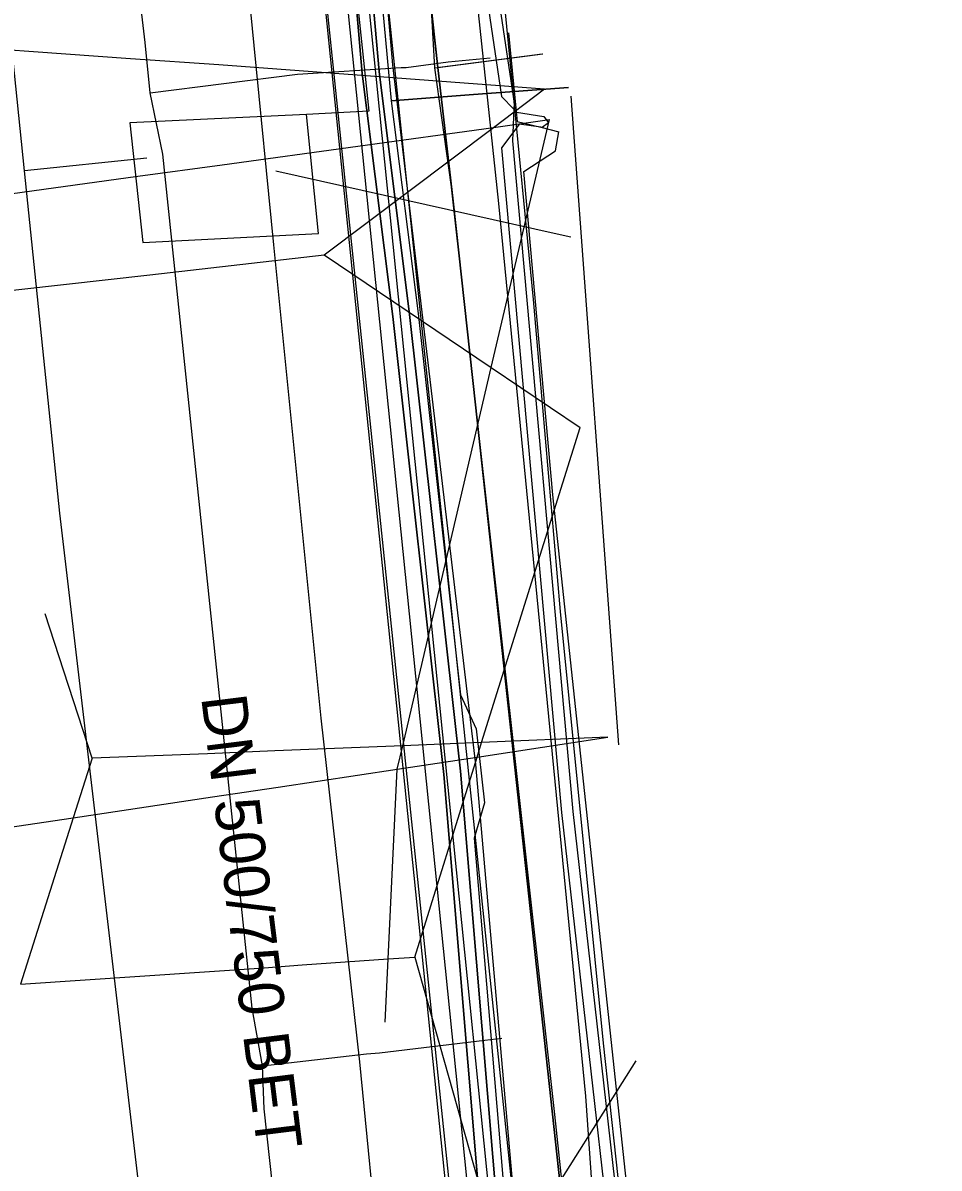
# Model space of a CAD drawing. Extents: x -600309 to -598967, y -1161267 to -1160292.
# Drawn here: x -599153.9 to -599137.72, y -1160355.04 to -1160334.81 of the extents above; entities that cross this region are included whole.
import ezdxf

# ---------------------------------------------------------------- set-up
doc = ezdxf.new("R2010")
doc.units = 0
for name, color, linetype in [('Vrstva 10', 7, 'Continuous'), ('Vrstva 12', 7, 'Continuous'), ('Vrstva 13', 7, 'Continuous'), ('Vrstva 16', 7, 'Continuous'), ('Vrstva 42', 7, 'Continuous'), ('Vrstva 44', 7, 'Continuous'), ('Vrstva 54', 7, 'Continuous'), ('Vrstva 55', 7, 'Continuous'), ('Vrstva 58', 7, 'Continuous'), ('Vrstva 9', 7, 'Continuous')]:
    doc.layers.add(name, color=color, linetype=linetype)

msp = doc.modelspace()

# ---------------------------------------------------------------- linework, layer by layer
at = {"layer": 'Vrstva 10'}
for points in [[(-599140.7, -1160404.55), (-599150.28, -1160309.87)], [(-599141.4, -1160404.61), (-599151.07, -1160309.93)]]:
    msp.add_lwpolyline(points, dxfattribs=at)
at = {"layer": 'Vrstva 12'}
for points in [[(-599151.44, -1160306.36), (-599150.67, -1160309.9), (-599141.05, -1160404.58), (-599141.12, -1160405.96)], [(-599146.69, -1160334.57), (-599146.63, -1160335.61)], [(-599146.63, -1160335.61), (-599144.73, -1160335.36)], [(-599146.63, -1160335.61), (-599146.3, -1160337.96), (-599145.91, -1160341.56), (-599144.3, -1160356.36)]]:
    msp.add_lwpolyline(points, dxfattribs=at)
at = {"layer": 'Vrstva 13'}
msp.add_lwpolyline([(-599153.787, -1160295.927), (-599153.482, -1160299.417), (-599153.105, -1160304.16), (-599153.022, -1160304.852), (-599151.992, -1160313.802), (-599151.646, -1160317.07), (-599150.999, -1160323.182), (-599149.825, -1160335.213), (-599149.473, -1160338.732), (-599148.636, -1160347.089), (-599147.954, -1160353.159), (-599147.238, -1160360.509), (-599146.807, -1160364.97), (-599146.176, -1160371.033), (-599145.433, -1160378.125), (-599143.657, -1160395.093), (-599143.103, -1160401.117), (-599142.921, -1160402.361), (-599142.679, -1160404.01), (-599144.473, -1160407.034), (-599142.877, -1160426.561)], dxfattribs=at)
at = {"layer": 'Vrstva 16'}
for points in [[(-599147.21, -1160376.02), (-599147.47, -1160373.8), (-599149.64, -1160353.99), (-599149.67, -1160353.23), (-599149.85, -1160352.21), (-599151.43, -1160337.13), (-599151.65, -1160336.05), (-599151.74, -1160335.16), (-599153.59, -1160319.43), (-599153.65, -1160318.42), (-599153.76, -1160317.81), (-599154.72, -1160299.54), (-599152.95, -1160297.98), (-599152.73, -1160297.71), (-599147.093, -1160292.347)], [(-599151.65, -1160336.05), (-599149.05, -1160335.72), (-599147.22, -1160335.6), (-599147.13, -1160335.6), (-599146.39, -1160335.5), (-599145.65, -1160335.43)], [(-599149.67, -1160353.23), (-599147.83, -1160353.02), (-599147.6, -1160353), (-599145.74, -1160352.78), (-599145.44, -1160352.74)]]:
    msp.add_lwpolyline(points, dxfattribs=at)
at = {"layer": 'Vrstva 42'}
for points in [[(-599128.152, -1160492.134), (-599129.551, -1160481.92), (-599137.125, -1160434.955), (-599135.957, -1160431.901), (-599137.933, -1160427.949), (-599138.921, -1160417.351), (-599140.268, -1160401.453), (-599144.131, -1160366.155), (-599148.86, -1160321), (-599150.148, -1160308.582), (-599149.609, -1160305.888), (-599149.325, -1160304.719), (-599149.325, -1160303.167), (-599149.831, -1160301.362), (-599150.444, -1160300.243), (-599150.328, -1160299.062), (-599150.366, -1160298.411), (-599149.928, -1160296.845), (-599149.28, -1160295.612), (-599148.278, -1160293.586), (-599147.515, -1160292.347)], [(-599143.659, -1160376.326), (-599144.719, -1160366.306), (-599145.619, -1160358.245), (-599146.469, -1160348.087), (-599147.369, -1160339.998), (-599147.909, -1160335.706), (-599148.116, -1160333.305), (-599148.299, -1160330.954), (-599148.889, -1160325.685), (-599149.299, -1160321.324), (-599149.739, -1160316.705), (-599150.109, -1160313.065), (-599150.419, -1160310.123), (-599150.541, -1160308.353), (-599150.307, -1160306.898), (-599149.897, -1160305.408), (-599149.671, -1160303.974), (-599149.758, -1160302.868), (-599150.029, -1160301.98), (-599150.661, -1160300.875), (-599150.902, -1160299.819), (-599150.738, -1160298.282), (-599150.299, -1160296.681)], [(-599143.659, -1160376.326), (-599144.719, -1160366.306), (-599145.619, -1160358.245), (-599146.469, -1160348.087), (-599147.369, -1160339.998), (-599147.909, -1160335.706), (-599148.116, -1160333.305), (-599148.299, -1160330.954), (-599148.889, -1160325.685), (-599149.299, -1160321.324), (-599149.739, -1160316.705), (-599150.109, -1160313.065), (-599150.419, -1160310.123), (-599150.541, -1160308.353), (-599150.307, -1160306.898), (-599149.897, -1160305.408), (-599149.671, -1160303.974), (-599149.758, -1160302.868), (-599150.029, -1160301.98), (-599150.661, -1160300.875), (-599150.902, -1160299.819), (-599150.738, -1160298.282), (-599150.299, -1160296.681)], [(-599151.26, -1160302.62), (-599150.73, -1160305.23), (-599149.82, -1160314.75), (-599148.84, -1160326.42), (-599147.79, -1160336.37)], [(-599143.659, -1160376.326), (-599144.719, -1160366.306), (-599145.619, -1160358.245), (-599146.469, -1160348.087), (-599147.369, -1160339.998), (-599147.909, -1160335.706), (-599148.116, -1160333.305)], [(-599143.659, -1160376.326), (-599144.719, -1160366.306), (-599145.619, -1160358.245), (-599146.469, -1160348.087), (-599147.369, -1160339.998), (-599147.909, -1160335.706), (-599148.116, -1160333.305)], [(-599148.116, -1160333.305), (-599147.909, -1160335.706), (-599147.369, -1160339.998), (-599146.469, -1160348.087), (-599145.619, -1160358.245), (-599144.719, -1160366.306), (-599143.659, -1160376.326)], [(-599148.116, -1160333.305), (-599147.909, -1160335.706), (-599147.369, -1160339.998), (-599146.469, -1160348.087), (-599145.619, -1160358.245), (-599144.719, -1160366.306), (-599143.659, -1160376.326)], [(-599143.361, -1160376.294), (-599144.421, -1160366.274), (-599145.321, -1160358.215), (-599146.173, -1160348.029), (-599147.071, -1160339.962), (-599147.611, -1160335.674), (-599147.818, -1160333.281)], [(-599143.361, -1160376.294), (-599144.421, -1160366.274), (-599145.321, -1160358.215), (-599146.173, -1160348.029), (-599147.071, -1160339.962), (-599147.611, -1160335.674), (-599147.818, -1160333.281)], [(-599143.361, -1160376.294), (-599144.421, -1160366.274), (-599145.321, -1160358.215), (-599146.173, -1160348.029), (-599147.071, -1160339.962), (-599147.611, -1160335.674), (-599147.818, -1160333.281)], [(-599143.361, -1160376.294), (-599144.421, -1160366.274), (-599145.321, -1160358.215), (-599146.173, -1160348.029), (-599147.071, -1160339.962), (-599147.611, -1160335.674), (-599147.818, -1160333.281)], [(-599147.818, -1160333.281), (-599147.611, -1160335.674), (-599147.071, -1160339.962), (-599146.173, -1160348.029), (-599145.321, -1160358.215), (-599144.421, -1160366.274), (-599143.361, -1160376.294)], [(-599147.818, -1160333.281), (-599147.611, -1160335.674), (-599147.071, -1160339.962), (-599146.173, -1160348.029), (-599145.321, -1160358.215), (-599144.421, -1160366.274), (-599143.361, -1160376.294)], [(-599145.676, -1160334.564), (-599145.446, -1160336.115), (-599145.231, -1160336.338), (-599145.191, -1160336.38), (-599145.181, -1160336.391), (-599144.7, -1160336.465), (-599144.617, -1160336.579), (-599144.731, -1160336.662), (-599144.755, -1160336.658), (-599145.134, -1160336.6), (-599145.25, -1160336.756), (-599145.446, -1160337.019), (-599144.386, -1160348.759), (-599143.066, -1160360.433), (-599142.976, -1160360.983), (-599142.042, -1160368.981), (-599141.833, -1160369.057), (-599141.712, -1160369.101), (-599141.387, -1160369.219), (-599141.663, -1160369.529), (-599141.776, -1160369.657), (-599141.957, -1160369.86), (-599141.036, -1160379.04)], [(-599145.478, -1160334.534), (-599145.226, -1160336.234), (-599145.231, -1160336.338), (-599145.25, -1160336.756), (-599145.256, -1160336.897), (-599144.187, -1160348.739), (-599142.868, -1160360.405), (-599142.857, -1160360.469), (-599142.772, -1160360.508), (-599142.683, -1160360.515), (-599142.218, -1160360.551), (-599142.127, -1160360.659), (-599142.234, -1160360.751), (-599142.608, -1160360.722), (-599142.656, -1160360.766), (-599142.788, -1160360.888), (-599142.778, -1160360.955), (-599141.837, -1160369.008), (-599141.833, -1160369.057), (-599141.776, -1160369.657), (-599141.767, -1160369.749), (-599141.439, -1160373.019), (-599141.073, -1160376.671)], [(-599145.327, -1160334.989), (-599145.191, -1160336.38), (-599145.174, -1160336.555), (-599144.755, -1160336.658), (-599144.434, -1160336.738)], [(-599147.79, -1160336.37), (-599148.893, -1160336.431), (-599152.01, -1160336.58), (-599151.783, -1160338.693), (-599148.68, -1160338.532), (-599148.893, -1160336.431)], [(-599140.938, -1160372.276), (-599141.346, -1160372.289), (-599141.663, -1160369.529), (-599141.712, -1160369.101), (-599142.201, -1160364.835), (-599142.461, -1160362.396), (-599142.121, -1160362.18), (-599142.027, -1160361.994), (-599142.127, -1160361.795), (-599142.556, -1160361.701), (-599142.656, -1160360.766), (-599142.683, -1160360.515), (-599144.54, -1160343.15), (-599145.054, -1160337.439), (-599144.497, -1160337.076), (-599144.434, -1160336.738)]]:
    msp.add_lwpolyline(points, dxfattribs=at)
at = {"layer": 'Vrstva 44'}
for points in [[(-599143.504, -1160361.058), (-599143.693, -1160357.556), (-599143.96, -1160353.764), (-599145.493, -1160338.003), (-599147.647, -1160317.762), (-599149.065, -1160303.213), (-599146.983, -1160297.549), (-599141.785, -1160293.237), (-599140.836, -1160292.347)], [(-599140.272, -1160292.347), (-599143.53, -1160295.39), (-599145.66, -1160297.2), (-599146.35, -1160297.96), (-599146.73, -1160298.75), (-599146.75, -1160298.77), (-599148.07, -1160302.03), (-599148.46, -1160303.4), (-599148.46, -1160303.89), (-599147.91, -1160309.2), (-599147.27, -1160314.26), (-599146.6, -1160321.48), (-599146.07, -1160327.58), (-599144.89, -1160339.7), (-599144.41, -1160345.21), (-599143.65, -1160352.83), (-599142.87, -1160360), (-599142.13, -1160365.64)]]:
    msp.add_lwpolyline(points, dxfattribs=at)
at = {"layer": 'Vrstva 54'}
for points in [[(-599155.92, -1160335.16), (-599152, -1160335.44)], [(-599152, -1160335.44), (-599150.44, -1160335.55)], [(-599150.44, -1160335.55), (-599144.69, -1160335.98)], [(-599145.59, -1160336.66), (-599144.69, -1160335.98)], [(-599145.63, -1160340.9), (-599144.6, -1160336.52)], [(-599145.59, -1160336.66), (-599144.6, -1160336.52)], [(-599150.38, -1160337.32), (-599145.59, -1160336.66)], [(-599148.58, -1160338.91), (-599145.59, -1160336.66)], [(-599151.87, -1160337.52), (-599150.38, -1160337.32)], [(-599155.58, -1160338.03), (-599151.87, -1160337.52)], [(-599150.22, -1160339.1), (-599148.58, -1160338.91)], [(-599148.58, -1160338.91), (-599145.63, -1160340.9)], [(-599151.66, -1160339.26), (-599150.22, -1160339.1)], [(-599159.34, -1160340.12), (-599151.66, -1160339.26)], [(-599147.19, -1160347.58), (-599145.63, -1160340.9)], [(-599145.63, -1160340.9), (-599144.06, -1160341.96)], [(-599145.8, -1160347.52), (-599144.06, -1160341.96)], [(-599152.68, -1160347.8), (-599153.51, -1160345.25)], [(-599145.8, -1160347.52), (-599147.19, -1160347.58)], [(-599145.88, -1160347.78), (-599143.57, -1160347.43)], [(-599145.88, -1160347.78), (-599145.8, -1160347.52)], [(-599143.57, -1160347.43), (-599145.8, -1160347.52)], [(-599150.64, -1160347.72), (-599152.68, -1160347.8)], [(-599149.45, -1160347.67), (-599150.64, -1160347.72)], [(-599147.19, -1160347.58), (-599149.45, -1160347.67)], [(-599147.29, -1160347.99), (-599147.19, -1160347.58)], [(-599152.68, -1160347.8), (-599153.01, -1160348.85)], [(-599147.29, -1160347.99), (-599145.88, -1160347.78)], [(-599146.98, -1160351.31), (-599145.88, -1160347.78)], [(-599149.39, -1160348.31), (-599147.29, -1160347.99)], [(-599147.45, -1160351.34), (-599147.291, -1160347.991)], [(-599147.291, -1160347.991), (-599147.29, -1160347.99)], [(-599150.55, -1160348.48), (-599149.39, -1160348.31)], [(-599153.01, -1160348.85), (-599150.55, -1160348.48)], [(-599154.49, -1160349.07), (-599153.01, -1160348.85)], [(-599153.01, -1160348.85), (-599153.94, -1160351.79)], [(-599148.97, -1160351.45), (-599147.45, -1160351.34)], [(-599147.5, -1160352.46), (-599147.45, -1160351.34)], [(-599147.45, -1160351.34), (-599146.98, -1160351.31)], [(-599146.98, -1160351.31), (-599145.79, -1160355.52)], [(-599153.94, -1160351.79), (-599149.64, -1160351.5)], [(-599149.64, -1160351.5), (-599148.97, -1160351.45)], [(-599144.89, -1160356.03), (-599143.07, -1160353.14)]]:
    msp.add_lwpolyline(points, dxfattribs=at)
at = {"layer": 'Vrstva 55'}
for points in [[(-599146.663, -1160317.692), (-599149.179, -1160317.836), (-599148.442, -1160325.639), (-599147.851, -1160330.912), (-599147.668, -1160333.268), (-599147.395, -1160336.189), (-599145.94, -1160336.08), (-599144.267, -1160335.954)], [(-599144.267, -1160335.954), (-599145.94, -1160336.08), (-599147.395, -1160336.189), (-599146.922, -1160339.945), (-599146.173, -1160346.681), (-599145.893, -1160347.282), (-599145.75, -1160348.587), (-599145.932, -1160349.21), (-599145.171, -1160358.201), (-599144.272, -1160366.258), (-599143.212, -1160376.277), (-599142.257, -1160384.767), (-599139.564, -1160384.502)], [(-599144.225, -1160336.11), (-599143.384, -1160347.564)]]:
    msp.add_lwpolyline(points, dxfattribs=at)
at = {"layer": 'Vrstva 58'}
msp.add_line((-599147.97, -1160323.16), (-599146.57, -1160335.6), dxfattribs=at)
for points in [[(-599092.6, -1160792.56), (-599099.731, -1160739.009), (-599103.73, -1160708.98), (-599103.87, -1160707.87), (-599112.249, -1160645.022), (-599115.7, -1160619.14), (-599115.86, -1160618.03), (-599124.956, -1160552.58), (-599126.88, -1160538.74), (-599127.03, -1160537.63), (-599136.901, -1160461.461), (-599139.27, -1160443.18), (-599139.39, -1160442.06), (-599141.8, -1160408.22), (-599141.59, -1160407.07), (-599141.37, -1160406.57), (-599141.17, -1160405.42), (-599151.39, -1160306.94), (-599152.04, -1160306.49), (-599167.08, -1160307.6), (-599167.65, -1160307.58), (-599167.66, -1160307.02), (-599167.93, -1160292.347)], [(-599092.6, -1160792.56), (-599099.731, -1160739.009), (-599103.73, -1160708.98), (-599103.87, -1160707.87), (-599112.249, -1160645.022), (-599115.7, -1160619.14), (-599115.86, -1160618.03), (-599124.956, -1160552.58), (-599126.88, -1160538.74), (-599127.03, -1160537.63), (-599136.901, -1160461.461), (-599139.27, -1160443.18), (-599139.39, -1160442.06), (-599141.8, -1160408.22), (-599141.59, -1160407.07), (-599141.37, -1160406.57), (-599141.17, -1160405.42), (-599151.39, -1160306.94), (-599152.04, -1160306.49), (-599167.08, -1160307.6), (-599167.65, -1160307.58), (-599167.66, -1160307.02), (-599167.93, -1160292.347)], [(-599092.6, -1160792.56), (-599099.731, -1160739.009), (-599103.73, -1160708.98), (-599103.87, -1160707.87), (-599112.249, -1160645.022), (-599115.7, -1160619.14), (-599115.86, -1160618.03), (-599124.956, -1160552.58), (-599126.88, -1160538.74), (-599127.03, -1160537.63), (-599136.901, -1160461.461), (-599139.27, -1160443.18), (-599139.39, -1160442.06), (-599141.8, -1160408.22), (-599141.59, -1160407.07), (-599141.37, -1160406.57), (-599141.17, -1160405.42), (-599151.39, -1160306.94), (-599152.04, -1160306.49), (-599167.08, -1160307.6), (-599167.65, -1160307.58), (-599167.66, -1160307.02), (-599167.93, -1160292.347)], [(-599147.365, -1160292.347), (-599148.232, -1160293.514), (-599149.129, -1160295.471), (-599149.945, -1160296.939), (-599150.271, -1160298.448), (-599150.434, -1160299.631), (-599150.189, -1160300.65), (-599149.781, -1160301.792), (-599149.292, -1160302.73), (-599149.414, -1160304.034), (-599150.148, -1160308.235), (-599147.783, -1160330.825), (-599147.376, -1160335.555), (-599145.908, -1160347.911), (-599145.255, -1160355.332), (-599142.278, -1160382.939), (-599140.81, -1160398.964), (-599140.362, -1160400.962), (-599138.935, -1160417.273), (-599137.875, -1160427.957), (-599136.08, -1160431.912), (-599137.263, -1160435.011), (-599135.55, -1160444.594), (-599131.472, -1160470.651)], [(-599137.73, -1160416.97), (-599138.23, -1160414.14), (-599139.13, -1160404.58), (-599140.38, -1160393.64), (-599141.67, -1160380.65), (-599142.15, -1160376.35), (-599144.3, -1160356.36), (-599145.91, -1160341.56), (-599146.3, -1160337.96), (-599146.57, -1160335.6), (-599147.97, -1160323.16), (-599148.89, -1160314.01), (-599149.55, -1160306.31), (-599149.89, -1160305.55), (-599150.5, -1160304.04), (-599150.81, -1160302.86)], [(-599147.97, -1160323.16), (-599147.13, -1160330.61), (-599146.57, -1160335.6)], [(-599146.57, -1160335.6), (-599144.72, -1160335.36)], [(-599146.57, -1160335.6), (-599144.51, -1160354.09), (-599144.27, -1160356.36)], [(-599146.57, -1160335.6), (-599146.3, -1160337.96), (-599145.91, -1160341.56), (-599144.3, -1160356.36)]]:
    msp.add_lwpolyline(points, dxfattribs=at)
at = {"layer": 'Vrstva 9'}
for p, q in [((-599151.71, -1160337.203), (-599153.871, -1160337.429)), ((-599149.431, -1160337.427), (-599144.466, -1160338.541)), ((-599144.466, -1160338.541), (-599144.225, -1160338.593))]:
    msp.add_line(p, q, dxfattribs=at)
for points in [[(-599153.249, -1160343.473), (-599153.871, -1160337.429), (-599155.044, -1160326.038), (-599155.253, -1160324.031), (-599155.996, -1160316.176), (-599156.326, -1160313.617)], [(-599149.977, -1160373.402), (-599151.294, -1160360.134), (-599151.319, -1160359.896), (-599153.249, -1160343.473)]]:
    msp.add_lwpolyline(points, dxfattribs=at)

# ---------------------------------------------------------------- texts
at = {"layer": 'Vrstva 12'}
msp.add_text('DN 500/750 BET', height=0.8, rotation=277.0798, dxfattribs=at).set_placement((-599150.754, -1160346.72))

doc.saveas('drawing.dxf')
